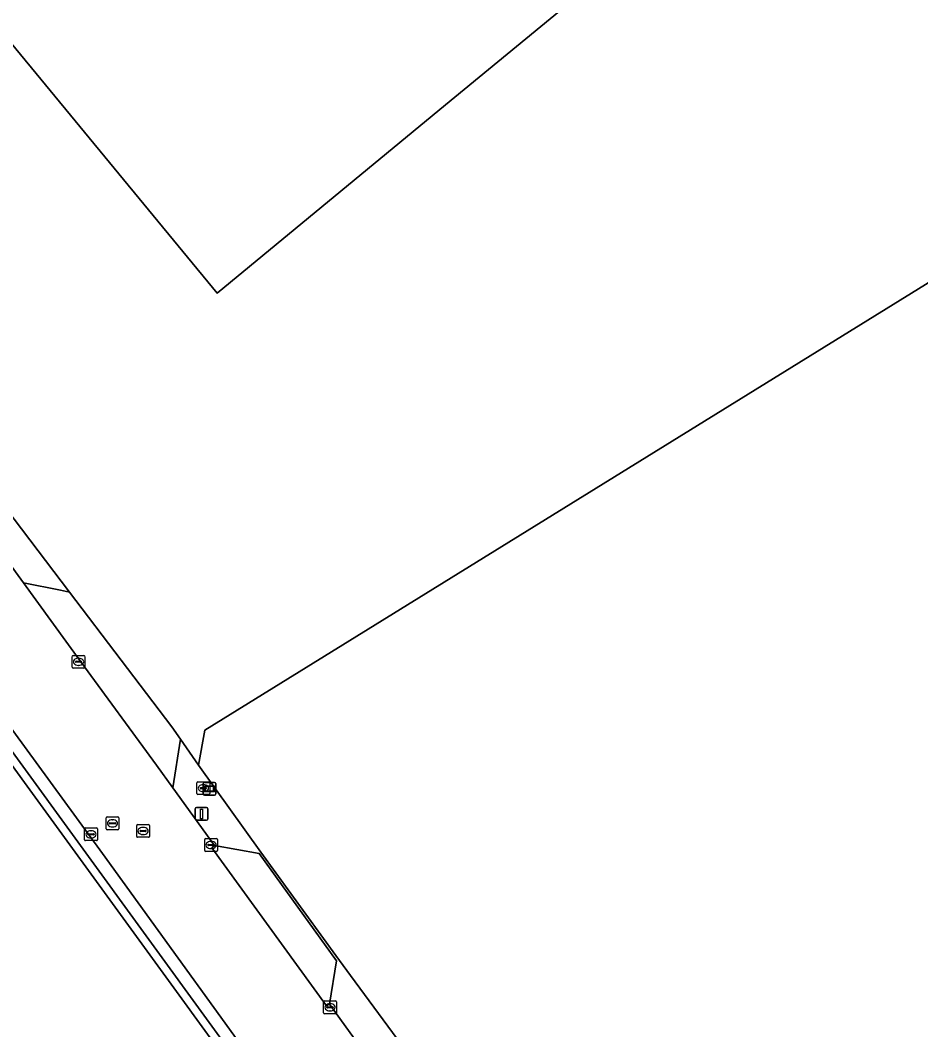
# Model space of a CAD drawing. Extents: x 156141 to 158132, y 385651 to 388333.
# Drawn here: x 157030.8 to 157101.3, y 387468.6 to 387547.6 of the extents above; entities that cross this region are included whole.
import ezdxf

# ---------------------------------------------------------------- set-up
doc = ezdxf.new("R2010")
doc.units = 0
for name, color, linetype in [('IMGEO_Berm_groen', 7, 'Continuous'), ('IMGEO_Brandkraan', 7, 'Continuous'), ('IMGEO_Erf', 7, 'Continuous'), ('IMGEO_Groenvoorziening', 7, 'Continuous'), ('IMGEO_Hek', 7, 'Continuous'), ('IMGEO_Kolk', 7, 'Continuous'), ('IMGEO_Lichtmast', 7, 'Continuous'), ('IMGEO_Pand', 7, 'Continuous'), ('IMGEO_Rijbaan_lokaal_gesloten', 7, 'Continuous'), ('IMGEO_Rijbaan_lokaal_open', 7, 'Continuous'), ('IMGEO_Rioolput', 7, 'Continuous'), ('IMGEO_Verklikker', 7, 'Continuous')]:
    doc.layers.add(name, color=color, linetype=linetype)

msp = doc.modelspace()

# ---------------------------------------------------------------- linework, layer by layer
at = {"layer": 'IMGEO_Berm_groen'}
msp.add_lwpolyline([(157137.912, 387412.533), (157148.821, 387420.011), (157174.885, 387437.202), (157173.099, 387439.906), (157140.228, 387417.558), (157109.727, 387396.821), (157104.61, 387404.362), (157081.998, 387438.485), (157056.661, 387472.844), (157055.53, 387474.398), (157049.642, 387482.487), (157044.774, 387489.292), (157043.363, 387491.315), (157042.763, 387487.53), (157046.016, 387483.012), (157049.525, 387482.395), (157055.583, 387473.982), (157055.035, 387470.606), (157079.914, 387436.105), (157099.33, 387407.576), (157109.517, 387392.577), (157111.214, 387393.791), (157111.412, 387393.93), (157112.026, 387394.361)], close=True, dxfattribs=at)
at = {"layer": 'IMGEO_Brandkraan'}
for p, q in [((157044.657, 387487.068), (157044.657, 387487.92)), ((157044.732, 387487.994), (157045.584, 387487.994)), ((157044.916, 387487.488), (157044.916, 387487.5)), ((157044.959, 387487.537), (157045.357, 387487.537)), ((157045.145, 387487.774), (157045.17, 387487.774)), ((157045.4, 387487.5), (157045.4, 387487.488)), ((157045.658, 387487.92), (157045.658, 387487.068)), ((157045.584, 387486.994), (157044.732, 387486.994)), ((157045.354, 387487.451), (157044.956, 387487.451)), ((157045.168, 387487.214), (157045.143, 387487.214))]:
    msp.add_line(p, q, dxfattribs=at)
for points in [[(157044.657, 387487.068), (157044.657, 387487.92)], [(157044.732, 387487.994), (157045.584, 387487.994)], [(157045.658, 387487.92), (157045.658, 387487.068)], [(157045.584, 387486.994), (157044.732, 387486.994)]]:
    msp.add_lwpolyline(points, dxfattribs=at)
for centre, radius, start, end in [((157044.734, 387487.918), 0.0765, 91.55205, 178.44795), ((157044.734, 387487.918), 0.0765, 91.55205, 178.44795), ((157044.956, 387487.497), 0.0403, 85.87752, 175.75265), ((157044.953, 387487.487), 0.0366, 178.93798, 274.71019), ((157045.357, 387487.494), 0.043, 264.86636, 352.45326), ((157045.361, 387487.499), 0.0386, 1.73085, 96.63898), ((157045.582, 387487.918), 0.0765, 1.55205, 88.44795), ((157045.582, 387487.918), 0.0765, 1.55205, 88.44795), ((157044.734, 387487.07), 0.0765, 181.55205, 268.44795), ((157044.734, 387487.07), 0.0765, 181.55205, 268.44795), ((157045.582, 387487.07), 0.0765, 271.55205, 358.44795), ((157045.582, 387487.07), 0.0765, 271.55205, 358.44795)]:
    msp.add_arc(centre, radius, start, end, dxfattribs=at)
for centre, major_axis, ratio, start_param, end_param in [((157045.144, 387487.494), (-0.387, 0.002), 0.722429, 4.712389, 7.853982), ((157045.169, 387487.494), (-0.39, 0.002), 0.717154, 1.570796, 4.712389)]:
    msp.add_ellipse(centre, major_axis=major_axis, ratio=ratio, start_param=start_param, end_param=end_param, dxfattribs=at)
at = {"layer": 'IMGEO_Erf'}
for points in [[(157129.416, 387564.098), (157114.402, 387582.323), (157099.032, 387569.677), (157064.101, 387540.938), (157046.241, 387526.2), (156978.34, 387608.605), (157031.543, 387652.382), (157066.03, 387680.76), (157139.911, 387741.595), (157134.697, 387748.052), (157143.658, 387756.196), (157147.867, 387759.658), (157236.364, 387652.06)], [(156997.992, 387533.507), (156995.903, 387533.881), (156995.601, 387534.29), (156990.602, 387541.063), (156990.279, 387541.5), (156990.607, 387543.655), (156965.766, 387577.788), (156965.697, 387577.883), (156816.416, 387442.966), (156820.347, 387438.616), (156828.014, 387430.131), (156892.578, 387358.675), (156899.939, 387350.528), (156912.573, 387336.545), (157050.7, 387461.085)]]:
    msp.add_lwpolyline(points, close=True, dxfattribs=at)
for points in [[(156972.145, 387587.61), (157012.573, 387532.385), (157019.482, 387522.892), (157020.362, 387521.683), (157034.677, 387502.833), (157038.713, 387497.518), (157042.68, 387492.294), (157043.363, 387491.315), (157044.774, 387489.292), (157045.258, 387492.02), (157133.706, 387546.704), (157224.655, 387605.358)], [(157133.706, 387546.704), (157045.258, 387492.02), (157044.774, 387489.292), (157049.642, 387482.487), (157055.53, 387474.398), (157056.661, 387472.844), (157081.998, 387438.485), (157104.61, 387404.362)]]:
    msp.add_lwpolyline(points, dxfattribs=at)
at = {"layer": 'IMGEO_Groenvoorziening'}
for points in [[(156999.913, 387533.552), (156995.601, 387534.29), (156995.903, 387533.881), (156997.992, 387533.507), (156998.94, 387533.337), (157051.176, 387461.514), (157051.894, 387462.161), (157037.261, 387482.378)], [(157051.176, 387461.514), (156998.94, 387533.337), (156997.992, 387533.507), (157050.7, 387461.085)], [(157020.362, 387521.683), (157018.739, 387520.513), (157031.077, 387503.56), (157033.977, 387502.974), (157034.677, 387502.833)]]:
    msp.add_lwpolyline(points, close=True, dxfattribs=at)
at = {"layer": 'IMGEO_Hek'}
for points in [[(157173.528, 387495.411), (157133.706, 387546.704), (157045.258, 387492.02), (157044.774, 387489.292)], [(156997.992, 387533.507), (156998.94, 387533.337), (157051.176, 387461.514), (157050.7, 387461.085)], [(157044.774, 387489.292), (157049.642, 387482.487)], [(157049.642, 387482.487), (157055.53, 387474.398)], [(157055.53, 387474.398), (157056.661, 387472.844), (157081.998, 387438.485), (157104.61, 387404.362), (157109.727, 387396.821)]]:
    msp.add_lwpolyline(points, dxfattribs=at)
at = {"layer": 'IMGEO_Kolk'}
for p, q in [((157034.89, 387496.953), (157034.89, 387497.805)), ((157034.965, 387497.879), (157035.817, 387497.879)), ((157035.891, 387497.805), (157035.891, 387496.953)), ((157035.149, 387497.373), (157035.149, 387497.385)), ((157035.587, 387497.336), (157035.189, 387497.336)), ((157035.192, 387497.422), (157035.59, 387497.422)), ((157035.401, 387497.099), (157035.376, 387497.099)), ((157035.378, 387497.659), (157035.403, 387497.659)), ((157035.633, 387497.385), (157035.633, 387497.373)), ((157035.817, 387496.879), (157034.965, 387496.879)), ((157035.863, 387483.462), (157035.863, 387484.314)), ((157035.938, 387484.388), (157036.79, 387484.388)), ((157036.864, 387484.314), (157036.864, 387483.462)), ((157036.122, 387483.882), (157036.122, 387483.894)), ((157036.56, 387483.845), (157036.162, 387483.845)), ((157036.165, 387483.931), (157036.563, 387483.931)), ((157036.374, 387483.608), (157036.349, 387483.608)), ((157036.351, 387484.168), (157036.376, 387484.168)), ((157036.606, 387483.894), (157036.606, 387483.882)), ((157045.334, 387483.546), (157046.186, 387483.546)), ((157036.79, 387483.388), (157035.938, 387483.388)), ((157045.259, 387482.62), (157045.259, 387483.472)), ((157045.518, 387483.04), (157045.518, 387483.052)), ((157045.956, 387483.003), (157045.558, 387483.003)), ((157045.561, 387483.089), (157045.959, 387483.089)), ((157045.77, 387482.766), (157045.745, 387482.766)), ((157045.747, 387483.326), (157045.772, 387483.326)), ((157046.002, 387483.052), (157046.002, 387483.04)), ((157046.26, 387483.472), (157046.26, 387482.62)), ((157046.186, 387482.546), (157045.334, 387482.546)), ((157054.565, 387469.923), (157054.565, 387470.775)), ((157054.64, 387470.849), (157055.492, 387470.849)), ((157054.824, 387470.343), (157054.824, 387470.355)), ((157055.262, 387470.306), (157054.864, 387470.306)), ((157054.867, 387470.392), (157055.265, 387470.392)), ((157055.053, 387470.629), (157055.078, 387470.629)), ((157055.308, 387470.355), (157055.308, 387470.343)), ((157055.566, 387470.775), (157055.566, 387469.923)), ((157055.492, 387469.849), (157054.64, 387469.849)), ((157055.076, 387470.069), (157055.051, 387470.069))]:
    msp.add_line(p, q, dxfattribs=at)
for points in [[(157034.89, 387496.953), (157034.89, 387497.805)], [(157034.965, 387497.879), (157035.817, 387497.879)], [(157035.891, 387497.805), (157035.891, 387496.953)], [(157035.817, 387496.879), (157034.965, 387496.879)], [(157035.863, 387483.462), (157035.863, 387484.314)], [(157035.938, 387484.388), (157036.79, 387484.388)], [(157036.864, 387484.314), (157036.864, 387483.462)], [(157045.334, 387483.546), (157046.186, 387483.546)], [(157036.79, 387483.388), (157035.938, 387483.388)], [(157045.259, 387482.62), (157045.259, 387483.472)], [(157046.26, 387483.472), (157046.26, 387482.62)], [(157046.186, 387482.546), (157045.334, 387482.546)], [(157054.565, 387469.923), (157054.565, 387470.775)], [(157054.64, 387470.849), (157055.492, 387470.849)], [(157055.566, 387470.775), (157055.566, 387469.923)], [(157055.492, 387469.849), (157054.64, 387469.849)]]:
    msp.add_lwpolyline(points, dxfattribs=at)
for centre, radius, start, end in [((157034.967, 387497.803), 0.0765, 91.55205, 178.44795), ((157034.967, 387497.803), 0.0765, 91.55205, 178.44795), ((157035.815, 387497.803), 0.0765, 1.55205, 88.44795), ((157035.815, 387497.803), 0.0765, 1.55205, 88.44795), ((157034.967, 387496.955), 0.0765, 181.55205, 268.44795), ((157034.967, 387496.955), 0.0765, 181.55205, 268.44795), ((157035.189, 387497.382), 0.0403, 85.87752, 175.75265), ((157035.186, 387497.372), 0.0366, 178.93798, 274.71019), ((157035.59, 387497.379), 0.043, 264.86636, 352.45326), ((157035.594, 387497.384), 0.0386, 1.73085, 96.63898), ((157035.815, 387496.955), 0.0765, 271.55205, 358.44795), ((157035.815, 387496.955), 0.0765, 271.55205, 358.44795), ((157035.94, 387484.312), 0.0765, 91.55205, 178.44795), ((157035.94, 387484.312), 0.0765, 91.55205, 178.44795), ((157036.788, 387484.312), 0.0765, 1.55205, 88.44795), ((157036.788, 387484.312), 0.0765, 1.55205, 88.44795), ((157036.162, 387483.891), 0.0403, 85.87752, 175.75265), ((157036.159, 387483.881), 0.0366, 178.93798, 274.71019), ((157036.563, 387483.888), 0.043, 264.86636, 352.45326), ((157036.567, 387483.893), 0.0386, 1.73085, 96.63898), ((157045.336, 387483.47), 0.0765, 91.55205, 178.44795), ((157045.336, 387483.47), 0.0765, 91.55205, 178.44795), ((157046.184, 387483.47), 0.0765, 1.55205, 88.44795), ((157046.184, 387483.47), 0.0765, 1.55205, 88.44795), ((157035.94, 387483.464), 0.0765, 181.55205, 268.44795), ((157035.94, 387483.464), 0.0765, 181.55205, 268.44795), ((157036.788, 387483.464), 0.0765, 271.55205, 358.44795), ((157036.788, 387483.464), 0.0765, 271.55205, 358.44795), ((157045.558, 387483.049), 0.0403, 85.87752, 175.75265), ((157045.555, 387483.039), 0.0366, 178.93798, 274.71019), ((157045.959, 387483.046), 0.043, 264.86636, 352.45326), ((157045.963, 387483.051), 0.0386, 1.73085, 96.63898), ((157045.336, 387482.622), 0.0765, 181.55205, 268.44795), ((157045.336, 387482.622), 0.0765, 181.55205, 268.44795), ((157046.184, 387482.622), 0.0765, 271.55205, 358.44795), ((157046.184, 387482.622), 0.0765, 271.55205, 358.44795), ((157054.642, 387470.773), 0.0765, 91.55205, 178.44795), ((157054.642, 387470.773), 0.0765, 91.55205, 178.44795), ((157054.864, 387470.352), 0.0403, 85.87752, 175.75265), ((157054.861, 387470.342), 0.0366, 178.93798, 274.71019), ((157055.265, 387470.349), 0.043, 264.86636, 352.45326), ((157055.269, 387470.354), 0.0386, 1.73085, 96.63898), ((157055.49, 387470.773), 0.0765, 1.55205, 88.44795), ((157055.49, 387470.773), 0.0765, 1.55205, 88.44795), ((157054.642, 387469.925), 0.0765, 181.55205, 268.44795), ((157054.642, 387469.925), 0.0765, 181.55205, 268.44795), ((157055.49, 387469.925), 0.0765, 271.55205, 358.44795), ((157055.49, 387469.925), 0.0765, 271.55205, 358.44795)]:
    msp.add_arc(centre, radius, start, end, dxfattribs=at)
for centre, major_axis, ratio, start_param, end_param in [((157035.377, 387497.379), (-0.387, 0.002), 0.722429, 4.712389, 7.853982), ((157035.402, 387497.379), (-0.39, 0.002), 0.717154, 1.570796, 4.712389), ((157036.35, 387483.888), (-0.387, 0.002), 0.722429, 4.712389, 7.853982), ((157036.375, 387483.888), (-0.39, 0.002), 0.717154, 1.570796, 4.712389), ((157045.746, 387483.046), (-0.387, 0.002), 0.722429, 4.712389, 7.853982), ((157045.771, 387483.046), (-0.39, 0.002), 0.717154, 1.570796, 4.712389), ((157055.052, 387470.349), (-0.387, 0.002), 0.722429, 4.712389, 7.853982), ((157055.077, 387470.349), (-0.39, 0.002), 0.717154, 1.570796, 4.712389)]:
    msp.add_ellipse(centre, major_axis=major_axis, ratio=ratio, start_param=start_param, end_param=end_param, dxfattribs=at)
at = {"layer": 'IMGEO_Lichtmast'}
for p, q in [((157044.61, 387485.978), (157045.4, 387485.978)), ((157045.4, 387485.978), (157044.61, 387485.978)), ((157044.51, 387485.078), (157044.51, 387485.878)), ((157044.51, 387485.878), (157044.51, 387485.078)), ((157045.5, 387485.878), (157045.5, 387485.078)), ((157045.5, 387485.078), (157045.5, 387485.878)), ((157045.4, 387484.978), (157044.61, 387484.978)), ((157044.61, 387484.978), (157045.4, 387484.978))]:
    msp.add_line(p, q, dxfattribs=at)
msp.add_lwpolyline([(157044.93, 387485.853), (157045.08, 387485.853), (157045.08, 387485.103), (157044.93, 387485.103), (157044.93, 387485.853)], dxfattribs=at)
for centre, start, end in [((157044.61, 387485.878), 90, 180), ((157044.61, 387485.878), 90, 180), ((157045.4, 387485.878), 0, 90), ((157045.4, 387485.878), 360, 90), ((157044.61, 387485.078), 180, 270), ((157044.61, 387485.078), 180, 270), ((157045.4, 387485.078), 270, 0), ((157045.4, 387485.078), 270, 0)]:
    msp.add_arc(centre, 0.1, start, end, dxfattribs=at)
at = {"layer": 'IMGEO_Pand'}
msp.add_lwpolyline([(157031.543, 387652.382), (156978.34, 387608.605), (157046.241, 387526.2), (157064.101, 387540.938), (157099.032, 387569.677)], close=True, dxfattribs=at)
at = {"layer": 'IMGEO_Rijbaan_lokaal_gesloten'}
for points in [[(156959.07, 387589.702), (156962.094, 387585.711), (156964.868, 387582.053), (156964.606, 387581.853), (156967.267, 387578.279), (156969.655, 387575.047), (156991.243, 387545.432), (156999.913, 387533.552), (157037.261, 387482.378), (157051.894, 387462.161), (157073.793, 387431.903), (157092.529, 387404.278), (157094.081, 387402.003)], [(157100.1, 387385.768), (157100.663, 387386.171), (157102.195, 387387.267), (157103.453, 387388.203), (157103.842, 387388.485), (157109.097, 387392.274), (157109.517, 387392.577), (157099.33, 387407.576), (157079.914, 387436.105), (157055.035, 387470.606), (157054.779, 387470.463), (157045.81, 387482.829), (157046.016, 387483.012), (157042.763, 387487.53), (157041.489, 387489.299), (157035.58, 387497.372), (157031.077, 387503.56), (157018.739, 387520.513), (157017.829, 387521.764), (157010.957, 387531.207), (156974.115, 387581.603), (156971.768, 387584.834)]]:
    msp.add_lwpolyline(points, dxfattribs=at)
at = {"layer": 'IMGEO_Rijbaan_lokaal_open'}
for points in [[(157034.677, 387502.833), (157033.977, 387502.974), (157031.077, 387503.56), (157035.58, 387497.372), (157041.489, 387489.299), (157042.763, 387487.53), (157043.363, 387491.315), (157042.68, 387492.294), (157038.713, 387497.518)], [(157055.035, 387470.606), (157055.583, 387473.982), (157049.525, 387482.395), (157046.016, 387483.012), (157045.81, 387482.829), (157054.779, 387470.463)]]:
    msp.add_lwpolyline(points, close=True, dxfattribs=at)
at = {"layer": 'IMGEO_Rioolput'}
for p, q in [((157037.548, 387484.32), (157037.548, 387485.172)), ((157037.623, 387485.246), (157038.475, 387485.246)), ((157038.549, 387485.172), (157038.549, 387484.32)), ((157037.807, 387484.74), (157037.807, 387484.752)), ((157038.245, 387484.703), (157037.847, 387484.703)), ((157037.85, 387484.789), (157038.248, 387484.789)), ((157038.059, 387484.466), (157038.034, 387484.466)), ((157038.036, 387485.026), (157038.061, 387485.026)), ((157038.291, 387484.752), (157038.291, 387484.74)), ((157039.939, 387483.724), (157039.939, 387484.576)), ((157040.014, 387484.65), (157040.866, 387484.65)), ((157040.427, 387484.43), (157040.452, 387484.43)), ((157040.94, 387484.576), (157040.94, 387483.724)), ((157038.475, 387484.246), (157037.623, 387484.246)), ((157040.866, 387483.65), (157040.014, 387483.65)), ((157040.198, 387484.144), (157040.198, 387484.156)), ((157040.636, 387484.107), (157040.238, 387484.107)), ((157040.241, 387484.193), (157040.639, 387484.193)), ((157040.45, 387483.87), (157040.425, 387483.87)), ((157040.682, 387484.156), (157040.682, 387484.144))]:
    msp.add_line(p, q, dxfattribs=at)
for points in [[(157037.548, 387484.32), (157037.548, 387485.172)], [(157037.623, 387485.246), (157038.475, 387485.246)], [(157038.549, 387485.172), (157038.549, 387484.32)], [(157039.939, 387483.724), (157039.939, 387484.576)], [(157040.014, 387484.65), (157040.866, 387484.65)], [(157040.94, 387484.576), (157040.94, 387483.724)], [(157038.475, 387484.246), (157037.623, 387484.246)], [(157040.866, 387483.65), (157040.014, 387483.65)]]:
    msp.add_lwpolyline(points, dxfattribs=at)
for centre, radius, start, end in [((157037.625, 387485.17), 0.0765, 91.55205, 178.44795), ((157037.625, 387485.17), 0.0765, 91.55205, 178.44795), ((157038.473, 387485.17), 0.0765, 1.55205, 88.44795), ((157038.473, 387485.17), 0.0765, 1.55205, 88.44795), ((157037.625, 387484.322), 0.0765, 181.55205, 268.44795), ((157037.625, 387484.322), 0.0765, 181.55205, 268.44795), ((157037.847, 387484.749), 0.0403, 85.87752, 175.75265), ((157037.844, 387484.739), 0.0366, 178.93798, 274.71019), ((157038.248, 387484.746), 0.043, 264.86636, 352.45326), ((157038.252, 387484.751), 0.0386, 1.73085, 96.63898), ((157038.473, 387484.322), 0.0765, 271.55205, 358.44795), ((157038.473, 387484.322), 0.0765, 271.55205, 358.44795), ((157040.016, 387484.574), 0.0765, 91.55205, 178.44795), ((157040.016, 387484.574), 0.0765, 91.55205, 178.44795), ((157040.864, 387484.574), 0.0765, 1.55205, 88.44795), ((157040.864, 387484.574), 0.0765, 1.55205, 88.44795), ((157040.016, 387483.726), 0.0765, 181.55205, 268.44795), ((157040.016, 387483.726), 0.0765, 181.55205, 268.44795), ((157040.238, 387484.153), 0.0403, 85.87752, 175.75265), ((157040.235, 387484.143), 0.0366, 178.93798, 274.71019), ((157040.639, 387484.15), 0.043, 264.86636, 352.45326), ((157040.643, 387484.155), 0.0386, 1.73085, 96.63898), ((157040.864, 387483.726), 0.0765, 271.55205, 358.44795), ((157040.864, 387483.726), 0.0765, 271.55205, 358.44795)]:
    msp.add_arc(centre, radius, start, end, dxfattribs=at)
for centre, major_axis, ratio, start_param, end_param in [((157038.035, 387484.746), (-0.387, 0.002), 0.722429, 4.712389, 7.853982), ((157038.06, 387484.746), (-0.39, 0.002), 0.717154, 1.570796, 4.712389), ((157040.426, 387484.15), (-0.387, 0.002), 0.722429, 4.712389, 7.853982), ((157040.451, 387484.15), (-0.39, 0.002), 0.717154, 1.570796, 4.712389)]:
    msp.add_ellipse(centre, major_axis=major_axis, ratio=ratio, start_param=start_param, end_param=end_param, dxfattribs=at)
at = {"layer": 'IMGEO_Verklikker'}
for p, q in [((157045.132, 387487.049), (157045.132, 387487.849)), ((157045.132, 387487.849), (157045.132, 387487.049)), ((157045.232, 387487.949), (157046.022, 387487.949)), ((157046.022, 387487.949), (157045.232, 387487.949)), ((157046.122, 387487.849), (157046.122, 387487.049)), ((157046.122, 387487.049), (157046.122, 387487.849)), ((157046.022, 387486.949), (157045.232, 387486.949)), ((157045.232, 387486.949), (157046.022, 387486.949))]:
    msp.add_line(p, q, dxfattribs=at)
for points in [[(157045.233, 387487.681), (157046.021, 387487.681), (157046.021, 387487.217), (157045.233, 387487.217), (157045.233, 387487.681)], [(157045.298, 387487.616), (157045.298, 387487.282), (157045.956, 387487.282), (157045.956, 387487.616), (157045.298, 387487.616)]]:
    msp.add_lwpolyline(points, dxfattribs=at)
for centre, start, end in [((157045.232, 387487.849), 90, 180), ((157045.232, 387487.849), 90, 180), ((157046.022, 387487.849), 0, 90), ((157046.022, 387487.849), 360, 90), ((157045.232, 387487.049), 180, 270), ((157045.232, 387487.049), 180, 270), ((157046.022, 387487.049), 270, 0), ((157046.022, 387487.049), 270, 0)]:
    msp.add_arc(centre, 0.1, start, end, dxfattribs=at)

doc.saveas('drawing.dxf')
